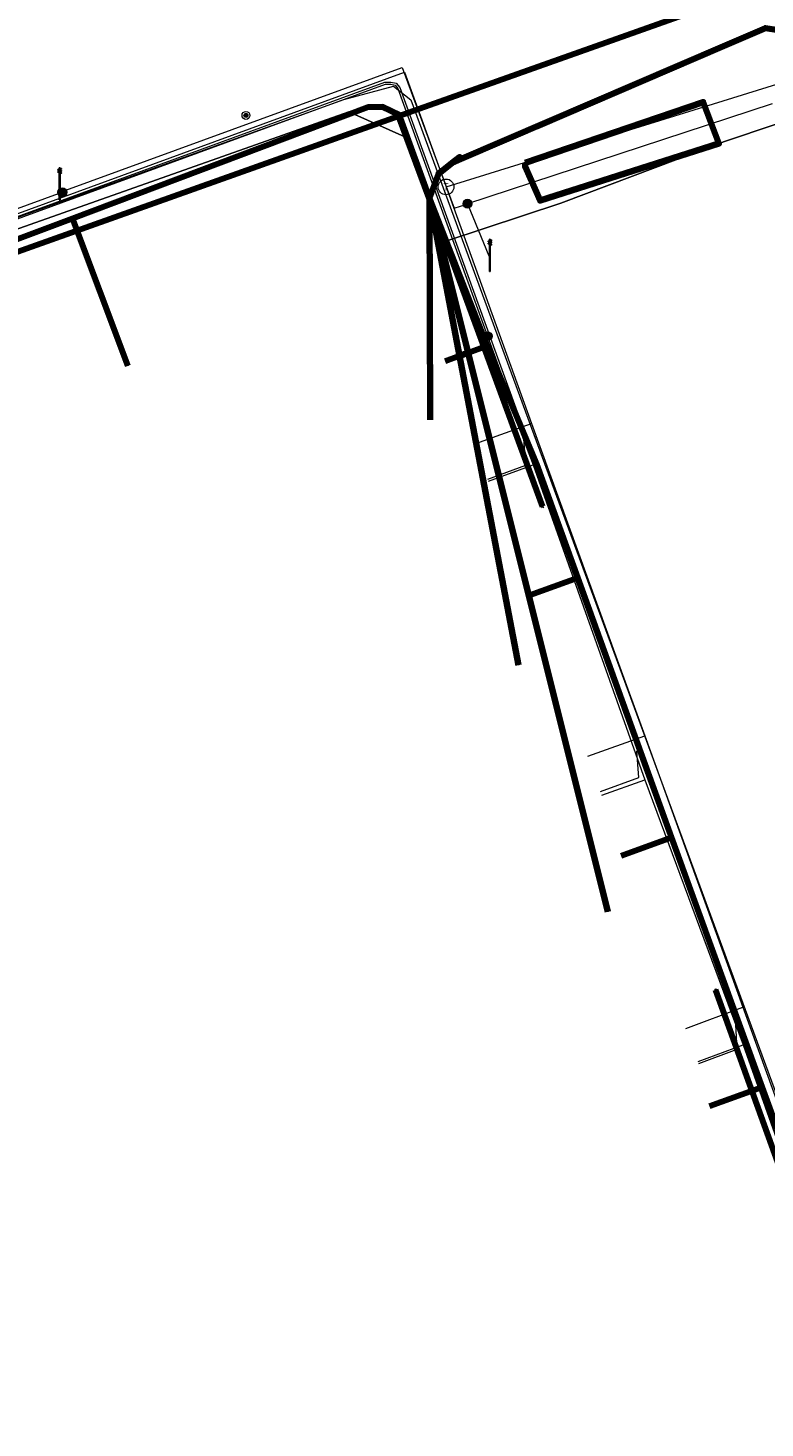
# Model space of a CAD drawing. Extents: x 152558 to 154479, y 462974 to 463683.
# Tile 565 of 638: x 154216 to 154234, y 463422 to 463457. Entities that reach past the tile are written whole.
import ezdxf
from ezdxf.enums import TextEntityAlignment as Align
from ezdxf.lldxf.tags import DXFTag

# ---------------------------------------------------------------- set-up
doc = ezdxf.new("R2010")
doc.units = 0
doc.header["$LTSCALE"] = 0.2
doc.layers.get('0').update_dxf_attribs({"linetype": 'CONTINUOUS'})
for name, color, linetype, lineweight in [('B-RO-KL-DATA_COAXIAAL_17_ZIGGO BV-G', 90, 'KL-DATA-N', 18), ('B-RO-KL-DATA_COAXIAAL_7_ZIGGO BV-G', 90, 'KL-DATA-N', 18), ('B-RO-KL-DATA_HULPSTUK_KPN BV-S', 90, 'CONTINUOUS', 25), ('B-RO-KL-DATA_KABELBED_KPN BV-G', 90, 'CONTINUOUS', 100), ('B-RO-KL-DATA_KABELBED_ZIGGO BV-G', 90, 'CONTINUOUS', 100), ('B-RO-KL-DATA_MANTELBUIS_ZIGGO BV-G', 90, 'CONTINUOUS', 100), ('B-RO-KL-DATA_REGGEFIBER OPERATOR BV-G', 90, 'KL-DATA-N', 18), ('B-RO-KL-ET_LS_230 V_GEMEENTE AMERSFOORT-G', 190, 'KL-LS-N', 18), ('B-RO-KL-ET_LS_400 V_STEDIN NETBEHEER BV-G', 190, 'KL-LS-N', 18), ('B-RO-KL-ET_LS_GEMEENTE AMERSFOORT-S', 190, 'CONTINUOUS', 25), ('B-RO-KL-ET_LS_HULPSTUK_GEMEENTE AMERSFOORT-S', 190, 'CONTINUOUS', 25), ('B-RO-KL-ET_LS_HULPSTUK_STEDIN NETBEHEER BV-S', 190, 'CONTINUOUS', 25), ('B-RO-KL-ET_LS_MANTELBUIS_110_GEMEENTE AMERSFOORT-G', 190, 'CONTINUOUS', 100), ('B-RO-KL-ET_MS_10 KV_STEDIN NETBEHEER BV-G', 130, 'KL-MS-N', 18), ('B-RO-KL-GAS_LD_HULPSTUK_STEDIN NETBEHEER BV-S', 50, 'CONTINUOUS', 25), ('B-RO-KL-GAS_LD_PE_32_0.1 BAR_STEDIN NETBEHEER BV-G', 50, 'KL-GAS-LD-N', 18), ('B-RO-KL-GAS_LD_PVC_63_0.1 BAR_STEDIN NETBEHEER BV-G', 50, 'KL-GAS-LD-N', 18), ('B-RO-KL-WATER_HULPSTUK_GEMEENTE AMERSFOORT-S', 170, 'CONTINUOUS', 25)]:
    doc.layers.add(name, color=color, linetype=linetype, lineweight=lineweight)
doc.styles.add('NLCS-ISO', font='NLCS-ISO.ttf')
tags = doc.linetypes.add('KL-DATA-N', pattern='A,4,-1,[101,NLCS.SHX,S=0.5,R=0,X=0,Y=0],-1,4,-1,["D",Standard,S=1,R=0,X=-0.25,Y=-0.5],-1.5', length=12.5).pattern_tags.tags
tags[18] = DXFTag(74, 10)
tags = doc.linetypes.add('KL-GAS-LD-N', pattern='A,4,-1,[69,NLCS.SHX,S=0.5,R=0,X=0,Y=0],-1,4,-1,["L",Standard,S=1,R=0,X=0.25,Y=-0.5],-2', length=13).pattern_tags.tags
tags[18] = DXFTag(74, 10)
tags = doc.linetypes.add('KL-LS-N', pattern='A,4,-1,[103,NLCS.SHX,S=0.75,R=0,X=0,Y=0],-1,4,-1,["L",Standard,S=1,R=0,X=0,Y=-0.5],-2', length=13).pattern_tags.tags
tags[18] = DXFTag(74, 10)
tags = doc.linetypes.add('KL-MS-N', pattern='A,4,-1,[103,NLCS.SHX,S=0.75,R=0,X=0,Y=0],-1,4,-1,["M",Standard,S=1,R=0,X=0,Y=-0.5],-2', length=13).pattern_tags.tags
tags[18] = DXFTag(74, 10)

# ---------------------------------------------------------------- blocks, each defined once
blk = doc.blocks.new('SKL-WTB_HULP_T STUK-SO')
at = {"color": 0, "linetype": 'ByBlock', "lineweight": 18}
blk.add_circle((0, 0), 1, dxfattribs=at)
at = {"color": 0, "linetype": 'ByBlock', "lineweight": -2, "style": 'NLCS-ISO'}
blk.add_text('T', height=1, dxfattribs=at).set_placement((0, 0), align=Align.MIDDLE_CENTER)
at = {"color": 0, "linetype": 'ByBlock', "lineweight": 18, "style": 'NLCS-ISO', "flags": 1}
for tag, p in [('TYPE', (1.5, 0)), ('LABEL', (1.5, -1.5)), ('OMSCHRIJVING', (1.5, -3))]:
    blk.add_attdef(tag, p, '', height=1, dxfattribs=at)
blk = doc.blocks.new('SKL-WTB_HULP_MOF-SO')
at = {"linetype": 'ByBlock', "lineweight": 18}
h = blk.add_hatch(color=0, dxfattribs=at)
h.dxf.hatch_style = 1
h.paths.add_polyline_path([(-0.5625, 0, 1), (0.5625, 0, 1)])
at = {"color": 0, "linetype": 'ByBlock', "lineweight": 18}
blk.add_circle((0, 0), 0.5625, dxfattribs=at)
at = {"color": 0, "linetype": 'ByBlock', "lineweight": 18, "style": 'NLCS-ISO', "flags": 1}
for tag, p in [('TYPE', (1.5, 0)), ('LABEL', (1.5, -1.5)), ('OMSCHRIJVING', (1.5, -3))]:
    blk.add_attdef(tag, p, '', height=1, dxfattribs=at)
blk = doc.blocks.new('SKL-WTB_HULP_OVERIG-SO')
at = {"color": 0, "linetype": 'ByBlock', "lineweight": 18}
for points in [[(-0.14, 0.14), (0.14, -0.14)], [(0.14, 0.14), (-0.14, -0.14)]]:
    blk.add_lwpolyline(points, dxfattribs=at)
at = {"color": 0, "linetype": 'ByBlock', "lineweight": 18, "style": 'NLCS-ISO', "flags": 1}
for tag, p in [('TYPE', (1.5, 0)), ('LABEL', (1.5, -1.5)), ('OMSCHRIJVING', (1.5, -3))]:
    blk.add_attdef(tag, p, '', height=1, dxfattribs=at)
blk = doc.blocks.new('SKL-WTB_HULP_CONTROLEELEMENT-SO')
at = {"linetype": 'ByBlock', "lineweight": 18}
h = blk.add_hatch(color=0, dxfattribs=at)
h.dxf.hatch_style = 1
edge = h.paths.add_edge_path()
edge.add_arc((0, 0), 0.25, 0, 360)
at = {"color": 0, "linetype": 'ByBlock', "lineweight": 18}
for radius in [0.5, 0.25]:
    blk.add_circle((0, 0), radius, dxfattribs=at)
at = {"color": 0, "linetype": 'ByBlock', "lineweight": 18, "style": 'NLCS-ISO', "flags": 1}
for tag, p in [('TYPE', (1.5, 0)), ('LABEL', (1.5, -1.5)), ('OMSCHRIJVING', (1.5, -3))]:
    blk.add_attdef(tag, p, '', height=1, dxfattribs=at)
blk = doc.blocks.new('SKL-ET_LS_MAST-SO')
for p, q in [((-0.05, 2.07), (0.05, 2.07)), ((-0.05, -2), (0.05, -2))]:
    blk.add_line(p, q)
for points in [[(-0.18, 1.76), (-0.22, 1.76), (-0.22, 1.84), (-0.18, 1.84), (-0.18, 1.79)], [(-0.18, 1.79), (-0.05, 1.79)], [(-0.05, -2), (-0.05, 2.07)], [(0.05, -2), (0.05, 2.07)], [(0.18, 1.92), (0.05, 1.92)], [(0.18, 1.89), (0.05, 1.89)], [(0.18, 1.89), (0.22, 1.89), (0.22, 1.97), (0.18, 1.97), (0.18, 1.92)], [(-0.18, 1.49), (-0.22, 1.49), (-0.22, 1.57), (-0.18, 1.57), (-0.18, 1.52)], [(-0.18, 1.76), (-0.05, 1.76)], [(-0.18, 1.52), (-0.05, 1.52)], [(-0.18, 1.49), (-0.05, 1.49)], [(0.18, 1.66), (0.05, 1.66)], [(0.18, 1.63), (0.05, 1.63)], [(0.18, 1.39), (0.05, 1.39)], [(0.18, 1.36), (0.05, 1.36)], [(0.18, 1.63), (0.22, 1.63), (0.22, 1.71), (0.18, 1.71), (0.18, 1.66)], [(0.18, 1.36), (0.22, 1.36), (0.22, 1.44), (0.18, 1.44), (0.18, 1.39)]]:
    blk.add_lwpolyline(points)

msp = doc.modelspace()

# ---------------------------------------------------------------- linework, layer by layer
at = {"layer": 'B-RO-KL-DATA_COAXIAAL_17_ZIGGO BV-G', "flags": 128}
for points in [[(154245.401, 463399.09), (154245.952, 463399.291), (154241.993, 463409.98), (154241.452, 463411.441), (154239.379, 463416.962), (154239.322, 463417.113), (154237.104, 463423.162), (154236.936, 463423.621), (154234.542, 463430.175), (154234.42, 463430.508), (154232.16, 463436.735), (154232.12, 463436.844), (154229.739, 463443.436), (154228.698, 463446.319), (154227.441, 463449.329), (154226.985, 463450.42), (154225.974, 463453.077), (154226.202, 463453.695), (154226.553, 463453.974), (154226.761, 463454.064), (154228.703, 463454.899), (154233.439, 463456.937), (154234.504, 463457.395), (154235.606, 463457.222), (154235.509, 463457.068), (154235.607, 463456.337), (154235.609, 463456.325), (154235.723, 463455.993), (154235.73, 463455.996), (154237.002, 463452.488), (154238.251, 463449.043), (154239.573, 463445.396), (154239.583, 463445.367), (154241.084, 463445.912), (154242.135, 463443.012), (154242.18, 463442.89), (154242.273, 463442.638)], [(154207.618, 463445.767), (154206.519, 463448.809), (154209.034, 463449.696), (154209.29, 463449.786), (154209.522, 463449.868), (154212.556, 463450.937), (154212.881, 463451.051), (154216.909, 463452.564), (154224.411, 463455.383), (154224.783, 463455.391), (154225.203, 463455.191), (154225.974, 463453.077), (154226.985, 463450.42), (154227.441, 463449.329), (154228.698, 463446.319), (154229.739, 463443.436), (154232.12, 463436.844), (154232.16, 463436.735), (154234.42, 463430.508), (154234.542, 463430.175), (154236.936, 463423.621), (154237.104, 463423.162), (154239.322, 463417.113), (154239.379, 463416.962), (154241.452, 463411.441), (154241.993, 463409.98), (154245.952, 463399.291), (154245.401, 463399.09)]]:
    msp.add_lwpolyline(points, dxfattribs=at)
at = {"layer": 'B-RO-KL-DATA_COAXIAAL_7_ZIGGO BV-G', "flags": 128}
for points in [[(154244.431, 463396.497), (154246.681, 463397.323), (154245.952, 463399.291), (154241.993, 463409.98), (154241.452, 463411.441), (154239.379, 463416.962), (154239.322, 463417.113), (154237.104, 463423.162), (154236.936, 463423.621), (154234.542, 463430.175), (154234.42, 463430.508), (154232.16, 463436.735), (154232.12, 463436.844), (154229.739, 463443.436), (154228.698, 463446.319), (154227.441, 463449.329), (154226.985, 463450.42), (154225.974, 463453.077), (154225.203, 463455.191), (154224.783, 463455.391), (154224.411, 463455.383), (154216.909, 463452.564), (154218.316, 463448.819)], [(154244.431, 463396.497), (154246.681, 463397.323), (154245.952, 463399.291), (154241.993, 463409.98), (154241.452, 463411.441), (154239.379, 463416.962), (154239.322, 463417.113), (154237.104, 463423.162), (154236.936, 463423.621), (154234.542, 463430.175), (154234.42, 463430.508), (154232.16, 463436.735), (154232.12, 463436.844), (154229.739, 463443.436), (154228.698, 463446.319), (154227.441, 463449.329), (154226.985, 463450.42), (154225.974, 463453.077), (154225.992, 463447.449)], [(154218.316, 463448.819), (154216.909, 463452.564), (154212.881, 463451.051), (154212.556, 463450.937), (154209.522, 463449.868), (154209.29, 463449.786), (154209.034, 463449.696), (154206.519, 463448.809), (154207.618, 463445.767)], [(154218.316, 463448.819), (154216.909, 463452.564), (154212.881, 463451.051), (154212.556, 463450.937), (154209.522, 463449.868), (154209.29, 463449.786), (154209.034, 463449.696), (154206.519, 463448.809), (154207.618, 463445.767)], [(154218.316, 463448.819), (154216.909, 463452.564), (154212.881, 463451.051), (154212.556, 463450.937), (154209.522, 463449.868), (154209.29, 463449.786), (154209.034, 463449.696), (154206.519, 463448.809), (154207.618, 463445.767)], [(154218.316, 463448.819), (154216.909, 463452.564), (154212.881, 463451.051), (154212.556, 463450.937), (154209.522, 463449.868), (154209.29, 463449.786), (154209.034, 463449.696), (154206.519, 463448.809), (154207.618, 463445.767)], [(154218.316, 463448.819), (154216.909, 463452.564), (154212.881, 463451.051), (154212.556, 463450.937), (154209.522, 463449.868), (154209.29, 463449.786), (154209.034, 463449.696), (154206.519, 463448.809), (154207.618, 463445.767)], [(154244.431, 463396.497), (154246.681, 463397.323), (154245.952, 463399.291), (154241.993, 463409.98), (154241.452, 463411.441), (154239.379, 463416.962), (154239.322, 463417.113), (154237.104, 463423.162), (154236.936, 463423.621), (154234.542, 463430.175), (154234.42, 463430.508), (154232.16, 463436.735), (154232.12, 463436.844), (154229.739, 463443.436), (154228.698, 463446.319), (154227.441, 463449.329), (154226.956, 463449.153), (154226.739, 463449.074), (154228.238, 463441.224)], [(154244.431, 463396.497), (154246.681, 463397.323), (154245.952, 463399.291), (154241.993, 463409.98), (154241.452, 463411.441), (154239.379, 463416.962), (154239.322, 463417.113), (154237.104, 463423.162), (154236.936, 463423.621), (154234.542, 463430.175), (154234.42, 463430.508), (154232.16, 463436.735), (154232.12, 463436.844), (154229.739, 463443.436), (154228.698, 463446.319), (154227.441, 463449.329), (154226.956, 463449.153), (154230.506, 463434.962)], [(154244.431, 463396.497), (154246.681, 463397.323), (154245.952, 463399.291), (154241.993, 463409.98), (154241.452, 463411.441), (154239.379, 463416.962), (154239.322, 463417.113), (154237.104, 463423.162), (154236.936, 463423.621), (154234.542, 463430.175), (154234.42, 463430.508), (154232.16, 463436.735), (154232.12, 463436.844), (154229.739, 463443.436), (154228.698, 463446.319), (154227.441, 463449.329), (154226.956, 463449.153), (154230.506, 463434.962)]]:
    msp.add_lwpolyline(points, dxfattribs=at)
at = {"layer": 'B-RO-KL-DATA_KABELBED_KPN BV-G', "flags": 128}
for points in [[(154225.191, 463455.159), (154225.191, 463455.159), (154235.061, 463458.671)], [(154174.294, 463436.974), (154180.152, 463439.135), (154222.716, 463454.279), (154225.191, 463455.159)], [(154228.847, 463445.247), (154226.427, 463451.816), (154225.958, 463453.086), (154225.191, 463455.159), (154225.191, 463455.16)], [(154233.235, 463432.975), (154243.944, 463403.281)]]:
    msp.add_lwpolyline(points, dxfattribs=at)
at = {"layer": 'B-RO-KL-DATA_KABELBED_ZIGGO BV-G', "flags": 128}
for points in [[(154235.606, 463457.222), (154234.504, 463457.395), (154233.439, 463456.937)], [(154233.439, 463456.937), (154226.761, 463454.064)], [(154225.974, 463453.077), (154225.203, 463455.191), (154224.783, 463455.391), (154224.411, 463455.383), (154216.909, 463452.564)], [(154226.761, 463454.064), (154226.737, 463454.12), (154226.553, 463453.974)], [(154226.761, 463454.064), (154226.553, 463453.974)], [(154226.553, 463453.974), (154226.202, 463453.695), (154225.974, 463453.077)], [(154225.974, 463453.077), (154225.992, 463447.449)], [(154225.974, 463453.077), (154226.739, 463449.074)], [(154225.974, 463453.077), (154226.956, 463449.153)], [(154227.441, 463449.329), (154225.974, 463453.077)], [(154216.909, 463452.564), (154212.881, 463451.051)], [(154216.909, 463452.564), (154218.316, 463448.819)], [(154226.739, 463449.074), (154226.369, 463448.94)], [(154226.956, 463449.153), (154226.739, 463449.074)], [(154226.739, 463449.074), (154228.238, 463441.224)], [(154227.441, 463449.329), (154226.956, 463449.153)], [(154226.956, 463449.153), (154230.506, 463434.962)], [(154227.441, 463449.329), (154228.698, 463446.319), (154229.739, 463443.436)], [(154229.739, 463443.436), (154228.525, 463442.995)], [(154229.739, 463443.436), (154232.12, 463436.844)], [(154232.12, 463436.844), (154230.839, 463436.379)], [(154232.12, 463436.844), (154234.42, 463430.508)], [(154234.42, 463430.508), (154233.083, 463430.023)], [(154234.42, 463430.508), (154237.104, 463423.162)]]:
    msp.add_lwpolyline(points, dxfattribs=at)
at = {"layer": 'B-RO-KL-DATA_MANTELBUIS_ZIGGO BV-G', "flags": 128}
msp.add_lwpolyline([(154233.439, 463456.937), (154228.703, 463454.899)], dxfattribs=at)
at = {"layer": 'B-RO-KL-DATA_REGGEFIBER OPERATOR BV-G', "flags": 128}
for points in [[(154299.796, 463500.274), (154300.788, 463497.471), (154301.774, 463496.538), (154234.226, 463472.235), (154236.385, 463467.423), (154238.513, 463461.72), (154239.423, 463459.093), (154235.507, 463457.452), (154235.842, 463456.507), (154236.014, 463455.374), (154233.467, 463454.514), (154229.308, 463452.948), (154226.412, 463451.995), (154225.423, 463454.599), (154223.927, 463455.272), (154209.409, 463450.138)], [(154210.58, 463445.237), (154209.989, 463446.835), (154210.552, 463447.043), (154209.409, 463450.138), (154223.927, 463455.272), (154225.423, 463454.599), (154226.412, 463451.995)], [(154226.412, 463451.995), (154229.308, 463452.948), (154233.467, 463454.514), (154236.014, 463455.374)], [(154226.412, 463451.995), (154226.971, 463450.577), (154228.606, 463446.304)], [(154227.47, 463445.894), (154228.606, 463446.304)], [(154228.606, 463446.304), (154231.442, 463438.311)], [(154230.353, 463437.917), (154231.442, 463438.311)], [(154231.442, 463438.311), (154233.934, 463431.579)], [(154232.798, 463431.156), (154233.934, 463431.579)], [(154233.934, 463431.579), (154236.458, 463424.477)]]:
    msp.add_lwpolyline(points, dxfattribs=at)
at = {"layer": 'B-RO-KL-ET_LS_230 V_GEMEENTE AMERSFOORT-G', "flags": 128}
for points in [[(154216.651, 463453.245), (154225.278, 463456.392), (154226.599, 463452.82), (154226.759, 463452.875), (154227.019, 463452.95)], [(154226.919, 463452.935), (154234.685, 463455.481)], [(154216.651, 463453.245), (154216.571, 463453.435), (154216.571, 463453.435)], [(154199.358, 463446.915), (154216.651, 463453.225)], [(154226.939, 463452.935), (154227.48, 463451.609)]]:
    msp.add_lwpolyline(points, dxfattribs=at)
at = {"layer": 'B-RO-KL-ET_LS_400 V_STEDIN NETBEHEER BV-G', "flags": 128}
for points in [[(154167.529, 463423.591), (154165.966, 463423.051), (154162.543, 463432.132), (154162.552, 463432.609), (154162.816, 463433.099), (154163.192, 463433.49), (154224.844, 463456.021), (154224.994, 463456.023), (154225.126, 463455.992), (154225.217, 463455.89), (154236.225, 463425.47)], [(154165.73, 463423.817), (154162.593, 463432.141), (154162.602, 463432.596), (154162.857, 463433.069), (154163.22, 463433.447), (154172.983, 463437.015), (154173.017, 463437.027), (154173.027, 463437.031), (154173.625, 463437.25), (154173.645, 463437.257), (154173.666, 463437.265), (154173.705, 463437.279), (154174.367, 463437.521), (154174.373, 463437.523), (154174.384, 463437.527), (154174.91, 463437.719), (154175.073, 463437.778), (154175.108, 463437.791), (154175.111, 463437.792), (154175.124, 463437.797), (154175.744, 463438.024), (154175.77, 463438.033), (154175.808, 463438.047), (154183.45, 463440.84), (154183.817, 463440.974), (154190.077, 463443.262), (154190.26, 463443.329), (154196.015, 463445.432), (154196.897, 463445.754), (154197.25, 463445.883), (154204.172, 463448.413), (154204.599, 463448.569), (154209.046, 463450.194), (154209.064, 463450.2), (154209.373, 463450.313), (154209.397, 463450.322), (154209.711, 463450.437), (154209.76, 463450.455), (154210.01, 463450.546), (154210.107, 463450.582), (154210.144, 463450.596), (154210.424, 463450.698), (154210.473, 463450.716), (154210.73, 463450.81), (154210.797, 463450.834), (154211.081, 463450.938), (154211.086, 463450.94), (154211.411, 463451.059), (154211.457, 463451.076), (154213.58, 463451.852), (154224.853, 463455.971), (154224.989, 463455.973), (154225.099, 463455.947), (154225.173, 463455.864), (154227.449, 463449.574)], [(154227.449, 463449.574), (154227.989, 463448.082), (154228.389, 463446.976), (154231.259, 463439.045), (154231.42, 463438.6), (154233.572, 463432.654), (154233.771, 463432.103), (154235.906, 463426.204)], [(154227.451, 463445.946), (154228.422, 463446.297), (154228.37, 463446.969), (154228.389, 463446.976)], [(154230.318, 463438.013), (154231.292, 463438.366), (154231.24, 463439.038), (154231.259, 463439.045)], [(154232.816, 463431.106), (154233.788, 463431.469), (154233.752, 463432.096), (154233.771, 463432.103)]]:
    msp.add_lwpolyline(points, dxfattribs=at)
at = {"layer": 'B-RO-KL-ET_LS_MANTELBUIS_110_GEMEENTE AMERSFOORT-G', "flags": 128}
msp.add_lwpolyline([(154228.4, 463453.975), (154228.4, 463453.88), (154228.4, 463453.88), (154228.781, 463453.015), (154233.324, 463454.461), (154232.924, 463455.517), (154228.4, 463453.975)], dxfattribs=at)
at = {"layer": 'B-RO-KL-ET_MS_10 KV_STEDIN NETBEHEER BV-G', "flags": 128}
msp.add_lwpolyline([(154173.171, 463437.302), (154223.799, 463455.584), (154225.058, 463455.923), (154225.501, 463455.571), (154244.813, 463403.031)], dxfattribs=at)
at = {"layer": 'B-RO-KL-GAS_LD_PE_32_0.1 BAR_STEDIN NETBEHEER BV-G', "flags": 128}
for points in [[(154227.128, 463446.84), (154228.567, 463447.359)], [(154229.995, 463438.907), (154231.438, 463439.429)], [(154232.484, 463431.997), (154233.933, 463432.537)]]:
    msp.add_lwpolyline(points, dxfattribs=at)
at = {"layer": 'B-RO-KL-GAS_LD_PVC_63_0.1 BAR_STEDIN NETBEHEER BV-G', "flags": 128}
for points in [[(154161.318, 463432.88), (154172.943, 463437.127), (154172.995, 463437.146), (154172.999, 463437.147), (154173.604, 463437.369), (154173.61, 463437.371), (154173.645, 463437.384), (154173.674, 463437.394), (154174.313, 463437.628), (154174.324, 463437.632), (154174.339, 463437.638), (154175.055, 463437.899), (154175.068, 463437.904), (154175.089, 463437.912), (154175.709, 463438.138), (154175.736, 463438.148), (154175.766, 463438.159), (154177.301, 463438.72), (154178.132, 463439.024), (154179.755, 463439.617), (154181.434, 463440.231), (154181.519, 463440.262), (154183.692, 463441.056), (154184.335, 463441.291), (154189.951, 463443.343), (154190.596, 463443.579), (154197.431, 463446.077), (154198.298, 463446.394), (154204.195, 463448.55), (154205.118, 463448.887), (154209.005, 463450.307), (154209.008, 463450.308), (154209.324, 463450.424), (154209.362, 463450.438), (154209.672, 463450.551), (154209.716, 463450.567), (154209.908, 463450.638), (154209.972, 463450.661), (154210.071, 463450.697), (154210.11, 463450.711), (154210.381, 463450.81), (154210.435, 463450.83), (154210.684, 463450.921), (154210.746, 463450.944), (154211.038, 463451.051), (154211.05, 463451.055), (154211.375, 463451.173), (154211.415, 463451.188), (154225.339, 463456.277), (154226.394, 463453.362)], [(154226.394, 463453.362), (154235.042, 463456.043)], [(154226.394, 463453.362), (154228.567, 463447.359), (154229.025, 463446.095), (154230.741, 463441.354), (154231.438, 463439.429), (154233.649, 463433.321), (154233.933, 463432.537), (154236.444, 463425.6), (154236.877, 463424.403), (154238.945, 463418.69), (154239.029, 463418.458), (154239.785, 463416.37), (154241.453, 463411.762), (154241.524, 463411.565), (154243.941, 463404.889), (154244.014, 463404.686), (154245.39, 463400.885), (154245.902, 463400.646), (154247.911, 463395.098)]]:
    msp.add_lwpolyline(points, dxfattribs=at)

# ---------------------------------------------------------------- block references
at = {"layer": 'B-RO-KL-DATA_HULPSTUK_KPN BV-S', "xscale": 0.2, "yscale": 0.2, "zscale": 0.2}
for p in [(154225.191, 463455.16), (154225.191, 463455.159), (154225.191, 463455.159), (154228.847, 463445.247), (154233.235, 463432.975)]:
    msp.add_blockref('SKL-WTB_HULP_OVERIG-SO', p, dxfattribs=at)
at = {"layer": 'B-RO-KL-ET_LS_GEMEENTE AMERSFOORT-S', "xscale": 0.2, "yscale": 0.2, "zscale": 0.2}
for p in [(154216.585, 463453.435), (154227.508, 463451.619)]:
    msp.add_blockref('SKL-ET_LS_MAST-SO', p, dxfattribs=at)
at = {"layer": 'B-RO-KL-ET_LS_HULPSTUK_GEMEENTE AMERSFOORT-S', "xscale": 0.2, "yscale": 0.2, "zscale": 0.2}
for p in [(154216.651, 463453.225), (154226.939, 463452.935)]:
    msp.add_blockref('SKL-WTB_HULP_MOF-SO', p, dxfattribs=at)
at = {"layer": 'B-RO-KL-ET_LS_HULPSTUK_STEDIN NETBEHEER BV-S', "xscale": 0.2, "yscale": 0.2, "zscale": 0.2}
msp.add_blockref('SKL-WTB_HULP_MOF-SO', (154227.449, 463449.574), dxfattribs=at)
at = {"layer": 'B-RO-KL-GAS_LD_HULPSTUK_STEDIN NETBEHEER BV-S', "xscale": 0.2, "yscale": 0.2, "zscale": 0.2}
msp.add_blockref('SKL-WTB_HULP_T STUK-SO', (154226.394, 463453.362), dxfattribs=at)
at = {"layer": 'B-RO-KL-WATER_HULPSTUK_GEMEENTE AMERSFOORT-S', "xscale": 0.2, "yscale": 0.2, "zscale": 0.2}
msp.add_blockref('SKL-WTB_HULP_CONTROLEELEMENT-SO', (154221.314, 463455.177), dxfattribs=at)

doc.saveas('drawing.dxf')
